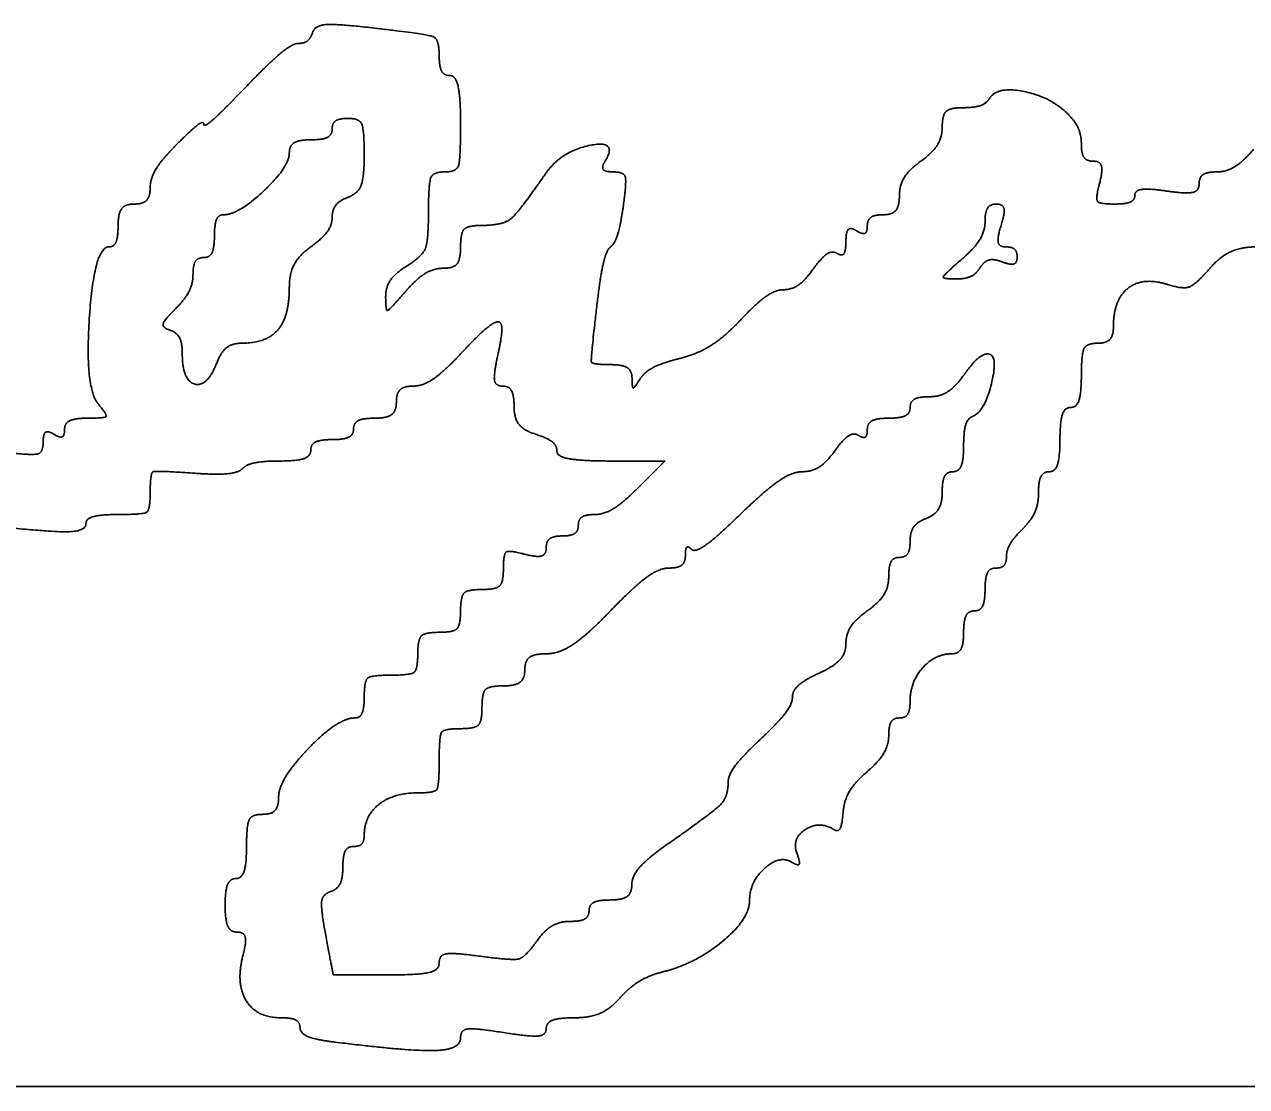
# Model space of a CAD drawing. Extents: x -19.9 to 41.9, y 0 to 32.3.
# Drawn here: x 26.4542 to 26.7282, y 9.8627 to 10.1008 of the extents above; entities that cross this region are included whole.
import ezdxf

# ---------------------------------------------------------------- set-up
doc = ezdxf.new("R2010")
doc.units = 0
doc.layers.add('SH_Data', color=7, linetype='Continuous')
doc.layers.add('SH_Text', color=7, linetype='Continuous')

msp = doc.modelspace()

# ---------------------------------------------------------------- linework, layer by layer
at = {"layer": 'SH_Data'}
msp.add_line((24.47459, 9.86271), (27.97459, 9.86271), dxfattribs=at)
at = {"layer": 'SH_Text'}
msp.add_line((26.52376, 9.87267), (26.52376, 9.87267), dxfattribs=at)
msp.add_lwpolyline([(26.58567, 10.00293), (26.59778, 10.00293), (26.59178, 9.99693)], dxfattribs=at)
for points in [[(26.51879, 10.09902), (26.51834, 10.09765), (26.51689, 10.09653), (26.51557, 10.09653)], [(26.53339, 10.09989), (26.5246, 10.10092), (26.51932, 10.10061), (26.51879, 10.09902)], [(26.54716, 10.0938), (26.54716, 10.09745), (26.54464, 10.09857), (26.53339, 10.09989)], [(26.51557, 10.09653), (26.51426, 10.09653), (26.50895, 10.09212), (26.50377, 10.08674)], [(26.54956, 10.08933), (26.54824, 10.08933), (26.54716, 10.09134), (26.54716, 10.0938)], [(26.55196, 10.07853), (26.55196, 10.08447), (26.55088, 10.08933), (26.54956, 10.08933)], [(26.50377, 10.08674), (26.4986, 10.08135), (26.49436, 10.07762), (26.49436, 10.07844)], [(26.68812, 10.08072), (26.68427, 10.08457), (26.67226, 10.08696), (26.67056, 10.08421)], [(26.66462, 10.08213), (26.66176, 10.08213), (26.65996, 10.08049), (26.65996, 10.07786)], [(26.67056, 10.08421), (26.66986, 10.08307), (26.66718, 10.08213), (26.66462, 10.08213)], [(26.52316, 10.07733), (26.52316, 10.07865), (26.52478, 10.07973), (26.52676, 10.07973)], [(26.52676, 10.07973), (26.52925, 10.07973), (26.53036, 10.07723), (26.53036, 10.07159)], [(26.69116, 10.0739), (26.69116, 10.07598), (26.68979, 10.07904), (26.68812, 10.08072)], [(26.49436, 10.07844), (26.49436, 10.07927), (26.49166, 10.07725), (26.48836, 10.07395)], [(26.51836, 10.07493), (26.521, 10.07493), (26.52316, 10.07601), (26.52316, 10.07733)], [(26.54836, 10.06773), (26.55103, 10.06773), (26.55196, 10.07053), (26.55196, 10.07853)], [(26.65996, 10.07786), (26.65996, 10.07551), (26.6578, 10.07203), (26.65516, 10.07013)], [(26.48836, 10.07395), (26.48506, 10.07065), (26.48236, 10.06628), (26.48236, 10.06424)], [(26.51356, 10.07201), (26.51356, 10.07362), (26.51572, 10.07493), (26.51836, 10.07493)], [(26.58436, 10.07013), (26.58736, 10.07498), (26.57451, 10.07237), (26.57109, 10.06744)], [(26.69384, 10.07013), (26.69237, 10.07013), (26.69116, 10.07183), (26.69116, 10.0739)], [(26.49879, 10.05813), (26.50214, 10.05813), (26.51356, 10.06886), (26.51356, 10.07201)], [(26.53036, 10.07159), (26.53036, 10.06656), (26.52898, 10.06292), (26.52676, 10.06206)], [(26.72981, 10.07281), (26.72738, 10.07002), (26.72364, 10.06773), (26.72148, 10.06773)], [(26.58621, 10.06773), (26.58438, 10.06773), (26.58355, 10.06881), (26.58436, 10.07013)], [(26.65516, 10.07013), (26.65252, 10.06823), (26.65036, 10.06475), (26.65036, 10.0624)], [(26.69527, 10.06533), (26.69597, 10.06801), (26.69534, 10.07013), (26.69384, 10.07013)], [(26.54476, 10.05871), (26.54476, 10.06513), (26.5458, 10.06773), (26.54836, 10.06773)], [(26.57109, 10.06744), (26.56502, 10.05867), (26.56138, 10.05573), (26.55659, 10.05573)], [(26.58842, 10.05993), (26.58921, 10.06552), (26.58859, 10.06773), (26.58621, 10.06773)], [(26.72148, 10.06773), (26.71933, 10.06773), (26.71756, 10.06653), (26.71756, 10.06506)], [(26.48236, 10.06424), (26.48236, 10.0622), (26.48074, 10.06053), (26.47876, 10.06053)], [(26.69859, 10.06053), (26.69519, 10.06053), (26.69434, 10.06177), (26.69527, 10.06533)], [(26.71036, 10.06344), (26.7064, 10.06402), (26.70316, 10.06361), (26.70316, 10.06252)], [(26.71756, 10.06506), (26.71756, 10.06346), (26.71469, 10.06281), (26.71036, 10.06344)], [(26.47876, 10.06053), (26.47676, 10.06053), (26.47516, 10.0584), (26.47516, 10.05573)], [(26.52676, 10.06206), (26.52478, 10.0613), (26.52316, 10.05927), (26.52316, 10.05754)], [(26.5856, 10.05093), (26.58653, 10.05159), (26.5878, 10.05564), (26.58842, 10.05993)], [(26.65036, 10.0624), (26.65036, 10.06005), (26.64874, 10.05813), (26.64676, 10.05813)], [(26.66956, 10.05661), (26.66956, 10.05877), (26.67071, 10.06053), (26.67212, 10.06053)], [(26.67212, 10.06053), (26.67359, 10.06053), (26.67404, 10.05848), (26.67316, 10.05573)], [(26.70316, 10.06252), (26.70316, 10.06142), (26.7011, 10.06053), (26.69859, 10.06053)], [(26.49676, 10.05333), (26.49676, 10.05597), (26.49767, 10.05813), (26.49879, 10.05813)], [(26.52316, 10.05754), (26.52316, 10.05581), (26.521, 10.05283), (26.51836, 10.05093)], [(26.53996, 10.04669), (26.54338, 10.04882), (26.54476, 10.05229), (26.54476, 10.05871)], [(26.64676, 10.05813), (26.64478, 10.05813), (26.64316, 10.05699), (26.64316, 10.05559)], [(26.47516, 10.05573), (26.47516, 10.05309), (26.47424, 10.05093), (26.47311, 10.05093)], [(26.55659, 10.05573), (26.55356, 10.05573), (26.55196, 10.05407), (26.55196, 10.05093)], [(26.64076, 10.05453), (26.63944, 10.05535), (26.63836, 10.05427), (26.63836, 10.05213)], [(26.64316, 10.05559), (26.64316, 10.05419), (26.64208, 10.05372), (26.64076, 10.05453)], [(26.66439, 10.04821), (26.66724, 10.05068), (26.66956, 10.05446), (26.66956, 10.05661)], [(26.67316, 10.05573), (26.67229, 10.05298), (26.67273, 10.05093), (26.6742, 10.05093)], [(26.49436, 10.04853), (26.49568, 10.04853), (26.49676, 10.05069), (26.49676, 10.05333)], [(26.63836, 10.05213), (26.63836, 10.05), (26.63748, 10.04879), (26.6364, 10.04946)], [(26.47311, 10.05093), (26.46981, 10.05093), (26.46766, 10.01939), (26.47071, 10.01572)], [(26.51836, 10.05093), (26.51572, 10.04903), (26.51356, 10.04493), (26.51356, 10.04183)], [(26.55196, 10.05093), (26.55196, 10.04809), (26.55036, 10.04613), (26.54804, 10.04613)], [(26.58244, 10.03713), (26.58324, 10.04406), (26.58466, 10.05027), (26.5856, 10.05093)], [(26.6364, 10.04946), (26.63532, 10.05013), (26.63292, 10.04857), (26.63107, 10.046)], [(26.6742, 10.05093), (26.67561, 10.05093), (26.67676, 10.04989), (26.67676, 10.04861)], [(26.71978, 10.04592), (26.72217, 10.04868), (26.72697, 10.05093), (26.73044, 10.05093)], [(26.49196, 10.04476), (26.49196, 10.04683), (26.49304, 10.04853), (26.49436, 10.04853)], [(26.53516, 10.03974), (26.53516, 10.04191), (26.53732, 10.04504), (26.53996, 10.04669)], [(26.66305, 10.04373), (26.66003, 10.04373), (26.66031, 10.04467), (26.66439, 10.04821)], [(26.66846, 10.04629), (26.66759, 10.04488), (26.66516, 10.04373), (26.66305, 10.04373)], [(26.6734, 10.04757), (26.67156, 10.04828), (26.66933, 10.0477), (26.66846, 10.04629)], [(26.67676, 10.04861), (26.67676, 10.04733), (26.67525, 10.04686), (26.6734, 10.04757)], [(26.48804, 10.03707), (26.4902, 10.03922), (26.49196, 10.04269), (26.49196, 10.04476)], [(26.54804, 10.04613), (26.54589, 10.04613), (26.54211, 10.04381), (26.53964, 10.04096)], [(26.63107, 10.046), (26.62922, 10.04343), (26.62622, 10.04133), (26.6244, 10.04133)], [(26.7105, 10.04249), (26.7139, 10.04141), (26.71679, 10.04248), (26.71978, 10.04592)], [(26.51356, 10.04183), (26.51356, 10.03532), (26.50843, 10.02933), (26.50286, 10.02933)], [(26.53964, 10.04096), (26.53598, 10.03674), (26.53516, 10.03652), (26.53516, 10.03974)], [(26.6244, 10.04133), (26.62258, 10.04133), (26.61823, 10.03827), (26.61473, 10.03453)], [(26.69836, 10.0331), (26.69836, 10.03914), (26.70496, 10.04425), (26.7105, 10.04249)], [(26.48684, 10.03224), (26.48506, 10.03283), (26.48547, 10.0345), (26.48804, 10.03707)], [(26.58568, 10.02453), (26.58144, 10.02453), (26.58113, 10.02574), (26.58244, 10.03713)], [(26.55196, 10.02693), (26.55566, 10.03089), (26.55942, 10.03413), (26.56032, 10.03413)], [(26.56032, 10.03413), (26.56121, 10.03413), (26.56123, 10.03089), (26.56036, 10.02693)], [(26.61473, 10.03453), (26.61123, 10.0308), (26.60513, 10.02693), (26.60119, 10.02594)], [(26.69476, 10.02933), (26.69674, 10.02933), (26.69836, 10.03103), (26.69836, 10.0331)], [(26.48956, 10.02693), (26.48956, 10.02935), (26.48834, 10.03174), (26.48684, 10.03224)], [(26.50286, 10.02933), (26.50074, 10.02933), (26.49823, 10.02734), (26.49728, 10.0249)], [(26.69116, 10.02213), (26.69116, 10.02693), (26.69236, 10.02933), (26.69476, 10.02933)], [(26.49728, 10.0249), (26.49516, 10.01944), (26.48956, 10.02091), (26.48956, 10.02693)], [(26.5414, 10.01973), (26.54351, 10.01973), (26.54826, 10.02297), (26.55196, 10.02693)], [(26.56036, 10.02693), (26.55937, 10.0224), (26.55974, 10.01973), (26.56137, 10.01973)], [(26.5904, 10.02153), (26.59038, 10.02318), (26.58825, 10.02453), (26.58568, 10.02453)], [(26.60119, 10.02594), (26.59724, 10.02496), (26.59321, 10.02289), (26.59222, 10.02134)], [(26.66476, 10.02213), (26.66666, 10.02477), (26.66908, 10.02693), (26.67014, 10.02693)], [(26.67014, 10.02693), (26.67259, 10.02693), (26.66949, 10.014), (26.66679, 10.01293)], [(26.59222, 10.02134), (26.59089, 10.01925), (26.59043, 10.0193), (26.5904, 10.02153)], [(26.65703, 10.01733), (26.65938, 10.01733), (26.66286, 10.01949), (26.66476, 10.02213)], [(26.68876, 10.01493), (26.69008, 10.01493), (26.69116, 10.01817), (26.69116, 10.02213)], [(26.53756, 10.01613), (26.53756, 10.01811), (26.53929, 10.01973), (26.5414, 10.01973)], [(26.56137, 10.01973), (26.5628, 10.01973), (26.56396, 10.01764), (26.56396, 10.01509)], [(26.53276, 10.01253), (26.53543, 10.01253), (26.53756, 10.01413), (26.53756, 10.01613)], [(26.65276, 10.01493), (26.65276, 10.01625), (26.65468, 10.01733), (26.65703, 10.01733)], [(26.47071, 10.01572), (26.47276, 10.01324), (26.47222, 10.01253), (26.46826, 10.01253)], [(26.56396, 10.01509), (26.56396, 10.01254), (26.56612, 10.00977), (26.56876, 10.00893)], [(26.64796, 10.01253), (26.6506, 10.01253), (26.65276, 10.01361), (26.65276, 10.01493)], [(26.68636, 10.00773), (26.68636, 10.01169), (26.68744, 10.01493), (26.68876, 10.01493)], [(26.46826, 10.01253), (26.46546, 10.01253), (26.46316, 10.01139), (26.46316, 10.00999)], [(26.52796, 10.01013), (26.52796, 10.01145), (26.53012, 10.01253), (26.53276, 10.01253)], [(26.64316, 10.00999), (26.64316, 10.01139), (26.64532, 10.01253), (26.64796, 10.01253)], [(26.66679, 10.01293), (26.66567, 10.01249), (26.66476, 10.00952), (26.66476, 10.00633)], [(26.46076, 10.00893), (26.45944, 10.00975), (26.45836, 10.00895), (26.45836, 10.00715)], [(26.46316, 10.00999), (26.46316, 10.00859), (26.46208, 10.00812), (26.46076, 10.00893)], [(26.52316, 10.00773), (26.5258, 10.00773), (26.52796, 10.00881), (26.52796, 10.01013)], [(26.56876, 10.00893), (26.5714, 10.00809), (26.57356, 10.0064), (26.57356, 10.00517)], [(26.63587, 10.0052), (26.63772, 10.00777), (26.64012, 10.00933), (26.6412, 10.00866)], [(26.6412, 10.00866), (26.64228, 10.00799), (26.64316, 10.00859), (26.64316, 10.00999)], [(26.45836, 10.00715), (26.45836, 10.00485), (26.45592, 10.00418), (26.44996, 10.00488)], [(26.51156, 10.00293), (26.5153, 10.00293), (26.51836, 10.00401), (26.51836, 10.00533)], [(26.51836, 10.00533), (26.51836, 10.00665), (26.52052, 10.00773), (26.52316, 10.00773)], [(26.57356, 10.00517), (26.57356, 10.00394), (26.57901, 10.00293), (26.58567, 10.00293)], [(26.62852, 10.00053), (26.63071, 10.00053), (26.63402, 10.00263), (26.63587, 10.0052)], [(26.66476, 10.00633), (26.66476, 10.00314), (26.66368, 10.00053), (26.66236, 10.00053)], [(26.68396, 10.00053), (26.68528, 10.00053), (26.68636, 10.00377), (26.68636, 10.00773)], [(26.50306, 10.00123), (26.504, 10.00217), (26.50782, 10.00293), (26.51156, 10.00293)], [(26.48236, 9.99591), (26.48236, 10.00023), (26.48363, 10.00081), (26.49186, 10.00021)], [(26.49186, 10.00021), (26.49708, 9.99984), (26.50212, 10.00029), (26.50306, 10.00123)], [(26.61485, 9.99113), (26.62018, 9.9963), (26.62633, 10.00053), (26.62852, 10.00053)], [(26.66236, 10.00053), (26.66104, 10.00053), (26.65996, 9.99849), (26.65996, 9.99599)], [(26.68156, 9.9959), (26.68156, 9.99845), (26.68264, 10.00053), (26.68396, 10.00053)], [(26.59178, 9.99693), (26.58848, 9.99363), (26.58411, 9.99093), (26.58207, 9.99093)], [(26.47516, 9.99093), (26.48085, 9.99093), (26.48236, 9.99198), (26.48236, 9.99591)], [(26.65996, 9.99599), (26.65996, 9.99349), (26.65834, 9.99082), (26.65636, 9.99006)], [(26.67796, 9.98767), (26.67994, 9.98965), (26.68156, 9.99336), (26.68156, 9.9959)], [(26.43006, 9.99), (26.45698, 9.98723), (26.46796, 9.98691), (26.46796, 9.98888)], [(26.46796, 9.98888), (26.46796, 9.99001), (26.4712, 9.99093), (26.47516, 9.99093)], [(26.58207, 9.99093), (26.58003, 9.99093), (26.57836, 9.98985), (26.57836, 9.98853)], [(26.60376, 9.98313), (26.60453, 9.98236), (26.60952, 9.98596), (26.61485, 9.99113)], [(26.65636, 9.99006), (26.65438, 9.9893), (26.65276, 9.98703), (26.65276, 9.98501)], [(26.57476, 9.98613), (26.57278, 9.98613), (26.57116, 9.98493), (26.57116, 9.98345)], [(26.57836, 9.98853), (26.57836, 9.98721), (26.57674, 9.98613), (26.57476, 9.98613)], [(26.67436, 9.9815), (26.67436, 9.98292), (26.67598, 9.98569), (26.67796, 9.98767)], [(26.57116, 9.98345), (26.57116, 9.98195), (26.56905, 9.98132), (26.56636, 9.98203)], [(26.60236, 9.98173), (26.60236, 9.98327), (26.60299, 9.9839), (26.60376, 9.98313)], [(26.65276, 9.98501), (26.65276, 9.98299), (26.65168, 9.98133), (26.65036, 9.98133)], [(26.56636, 9.98203), (26.5628, 9.98296), (26.56156, 9.9821), (26.56156, 9.97871)], [(26.59857, 9.97893), (26.60066, 9.97893), (26.60236, 9.98019), (26.60236, 9.98173)], [(26.65036, 9.98133), (26.64904, 9.98133), (26.64796, 9.97941), (26.64796, 9.97706)], [(26.67196, 9.97893), (26.67328, 9.97893), (26.67436, 9.98009), (26.67436, 9.9815)], [(26.56156, 9.97871), (26.56156, 9.97573), (26.55988, 9.97413), (26.55676, 9.97413)], [(26.58556, 9.96933), (26.59063, 9.97461), (26.59649, 9.97893), (26.59857, 9.97893)], [(26.66956, 9.97413), (26.66956, 9.97677), (26.67064, 9.97893), (26.67196, 9.97893)], [(26.64796, 9.97706), (26.64796, 9.97471), (26.6458, 9.97123), (26.64316, 9.96933)], [(26.55676, 9.97413), (26.55356, 9.97413), (26.55196, 9.97253), (26.55196, 9.96933)], [(26.66716, 9.96933), (26.66848, 9.96933), (26.66956, 9.97149), (26.66956, 9.97413)], [(26.55196, 9.96933), (26.55196, 9.96613), (26.55036, 9.96453), (26.54716, 9.96453)], [(26.57135, 9.95973), (26.57409, 9.95973), (26.58049, 9.96405), (26.58556, 9.96933)], [(26.64316, 9.96933), (26.64052, 9.96743), (26.63836, 9.96412), (26.63836, 9.96199)], [(26.66476, 9.96453), (26.66476, 9.96717), (26.66584, 9.96933), (26.66716, 9.96933)], [(26.54716, 9.96453), (26.54396, 9.96453), (26.54236, 9.96293), (26.54236, 9.95973)], [(26.66219, 9.95973), (26.66361, 9.95973), (26.66476, 9.96189), (26.66476, 9.96453)], [(26.63836, 9.96199), (26.63836, 9.95985), (26.63566, 9.95687), (26.63236, 9.95537)], [(26.54236, 9.95973), (26.54236, 9.95621), (26.54076, 9.95493), (26.53636, 9.95493)], [(26.56636, 9.95613), (26.56636, 9.95818), (26.56852, 9.95973), (26.57135, 9.95973)], [(26.65276, 9.9491), (26.65276, 9.95341), (26.65837, 9.95973), (26.66219, 9.95973)], [(26.56156, 9.95253), (26.56423, 9.95253), (26.56636, 9.95413), (26.56636, 9.95613)], [(26.53636, 9.95493), (26.53196, 9.95493), (26.53036, 9.95365), (26.53036, 9.95013)], [(26.63236, 9.95537), (26.62906, 9.95386), (26.62636, 9.95142), (26.62636, 9.94995)], [(26.55676, 9.94773), (26.55676, 9.95093), (26.55836, 9.95253), (26.56156, 9.95253)], [(26.53036, 9.95013), (26.53036, 9.94749), (26.5294, 9.94533), (26.52822, 9.94533)], [(26.55196, 9.94293), (26.55516, 9.94293), (26.55676, 9.94453), (26.55676, 9.94773)], [(26.62636, 9.94995), (26.62636, 9.94847), (26.62312, 9.94423), (26.61916, 9.94053)], [(26.65036, 9.94533), (26.65168, 9.94533), (26.65276, 9.94703), (26.65276, 9.9491)], [(26.52822, 9.94533), (26.52441, 9.94533), (26.51116, 9.93153), (26.51116, 9.92757)], [(26.64796, 9.94141), (26.64796, 9.94357), (26.64904, 9.94533), (26.65036, 9.94533)], [(26.54716, 9.93573), (26.54716, 9.94133), (26.54823, 9.94293), (26.55196, 9.94293)], [(26.61916, 9.94053), (26.6152, 9.93683), (26.61196, 9.93254), (26.61196, 9.931)], [(26.64303, 9.93321), (26.64574, 9.93557), (26.64796, 9.93926), (26.64796, 9.94141)], [(26.54219, 9.92853), (26.54611, 9.92853), (26.54716, 9.93005), (26.54716, 9.93573)], [(26.63773, 9.9241), (26.63793, 9.92676), (26.64032, 9.93086), (26.64303, 9.93321)], [(26.53036, 9.9191), (26.53036, 9.92334), (26.53688, 9.92853), (26.54219, 9.92853)], [(26.61196, 9.931), (26.61196, 9.92765), (26.60865, 9.92426), (26.59816, 9.91689)], [(26.51116, 9.92757), (26.51116, 9.92546), (26.50954, 9.92373), (26.50756, 9.92373)], [(26.50756, 9.92373), (26.50516, 9.92373), (26.50396, 9.92133), (26.50396, 9.91653)], [(26.63568, 9.92031), (26.63661, 9.91973), (26.63753, 9.92144), (26.63773, 9.9241)], [(26.6274, 9.9149), (26.62611, 9.91825), (26.63238, 9.92235), (26.63568, 9.92031)], [(26.52796, 9.91653), (26.52928, 9.91653), (26.53036, 9.91769), (26.53036, 9.9191)], [(26.50396, 9.91653), (26.50396, 9.91257), (26.50288, 9.90933), (26.50156, 9.90933)], [(26.52556, 9.91193), (26.52556, 9.91446), (26.52664, 9.91653), (26.52796, 9.91653)], [(26.59816, 9.91689), (26.59387, 9.91387), (26.59036, 9.90986), (26.59036, 9.90797)], [(26.62632, 9.91296), (26.62765, 9.91213), (26.62813, 9.91299), (26.6274, 9.9149)], [(26.5228, 9.90641), (26.52432, 9.90692), (26.52556, 9.9094), (26.52556, 9.91193)], [(26.61676, 9.90438), (26.61676, 9.90861), (26.62353, 9.91468), (26.62632, 9.91296)], [(26.50156, 9.90933), (26.50024, 9.90933), (26.49916, 9.90663), (26.49916, 9.90333)], [(26.59036, 9.90797), (26.59036, 9.90608), (26.5882, 9.90453), (26.58556, 9.90453)], [(26.52171, 9.89661), (26.52061, 9.90251), (26.52097, 9.9058), (26.5228, 9.90641)], [(26.58556, 9.90453), (26.58292, 9.90453), (26.58076, 9.90345), (26.58076, 9.90213)], [(26.59756, 9.88849), (26.60469, 9.89029), (26.61676, 9.90029), (26.61676, 9.90438)], [(26.49916, 9.90333), (26.49916, 9.90003), (26.50037, 9.89733), (26.50184, 9.89733)], [(26.58076, 9.90213), (26.58076, 9.90081), (26.57884, 9.89973), (26.57649, 9.89973)], [(26.57649, 9.89973), (26.57414, 9.89973), (26.57075, 9.89769), (26.56896, 9.8952)], [(26.50184, 9.89733), (26.50339, 9.89733), (26.50396, 9.89519), (26.50319, 9.89225)], [(26.53527, 9.88773), (26.52346, 9.88773), (26.52337, 9.88779), (26.52171, 9.89661)], [(26.56896, 9.8952), (26.5664, 9.89166), (26.56369, 9.89095), (26.55643, 9.89192)], [(26.50319, 9.89225), (26.50152, 9.88586), (26.50619, 9.87813), (26.51174, 9.87813)], [(26.54716, 9.89045), (26.54716, 9.88879), (26.54252, 9.88773), (26.53527, 9.88773)], [(26.55643, 9.89192), (26.5504, 9.89273), (26.54716, 9.89221), (26.54716, 9.89045)], [(26.58768, 9.88255), (26.58982, 9.88498), (26.59426, 9.88765), (26.59756, 9.88849)], [(26.57748, 9.87813), (26.58096, 9.87813), (26.58555, 9.88012), (26.58768, 9.88255)], [(26.51174, 9.87813), (26.51406, 9.87813), (26.51596, 9.87712), (26.51596, 9.87588)], [(26.57116, 9.8757), (26.57116, 9.87704), (26.57401, 9.87813), (26.57748, 9.87813)], [(26.51596, 9.87588), (26.51596, 9.87465), (26.51947, 9.8732), (26.52376, 9.87267)], [(26.52376, 9.87267), (26.54053, 9.87059), (26.55196, 9.87098), (26.55196, 9.87364)], [(26.55196, 9.87364), (26.55196, 9.87545), (26.55513, 9.87584), (26.56156, 9.87481)], [(26.56156, 9.87481), (26.56745, 9.87387), (26.57116, 9.87421), (26.57116, 9.8757)]]:
    msp.add_open_spline(points, degree=2, dxfattribs=at)

doc.saveas('drawing.dxf')
